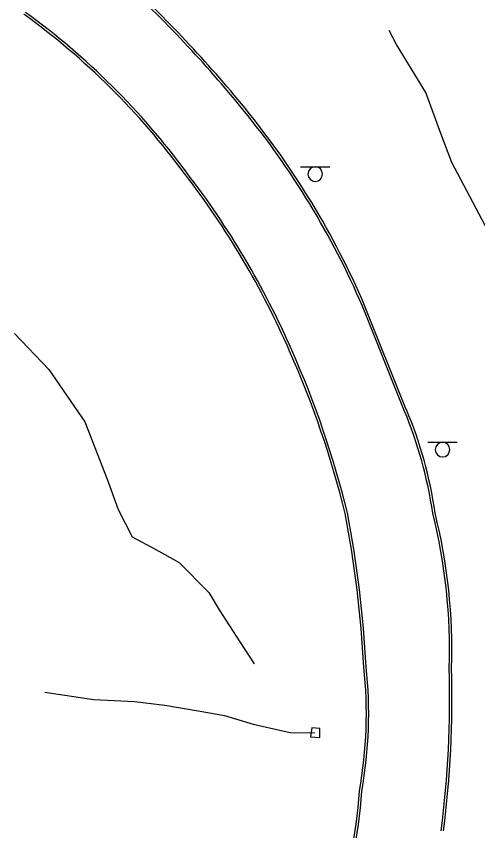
# Model space of a CAD drawing. Extents: x 2145380 to 2156929, y 139568 to 149130.
# Drawn here: x 2153356 to 2153473.9, y 142604.8 to 142813 of the extents above; entities that cross this region are included whole.
import ezdxf

# ---------------------------------------------------------------- set-up
doc = ezdxf.new("R2010")
doc.units = 0
for name, color, linetype in [('TOPO_Concrete', 7, 'Continuous'), ('TOPO_Curb Back', 7, 'Continuous'), ('TOPO_Flowline', 7, 'Continuous'), ('TOPO_Sign', 7, 'Continuous')]:
    doc.layers.add(name, color=color, linetype=linetype)

msp = doc.modelspace()

# ---------------------------------------------------------------- linework, layer by layer
at = {"layer": 'TOPO_Concrete'}
msp.add_lwpolyline([(2153433.56, 142628.56), (2153433.54, 142630.93), (2153431.49, 142631.05), (2153431.22, 142628.74), (2153433.56, 142628.56)], dxfattribs=at)
at = {"layer": 'TOPO_Curb Back'}
for points in [[(2153455.12, 142712.23), (2153444.46, 142738.84)], [(2153455.67, 142712.45), (2153445.02, 142739.07)]]:
    msp.add_lwpolyline(points, dxfattribs=at)
for centre, radius, start, end in [((2153174.04, 142594.11), 309.17, 39.0962, 47.586), ((2153174.04, 142594.11), 309.77, 39.0963, 47.591), ((2153247.8, 142661.52), 187.7, 36.3416, 54.0622), ((2153247.8, 142661.52), 188.3, 36.3437, 54.0614), ((2153250.13, 142655.3), 211.53, 23.2617, 39.2308), ((2153250.13, 142655.3), 212.13, 23.2596, 39.2306), ((2153228.23, 142641.1), 215.62, 23.5802, 37.6325), ((2153228.23, 142641.1), 216.22, 23.5807, 37.6308), ((2153201.61, 142627.59), 245.43, 13.7408, 23.9838), ((2153201.61, 142627.59), 246.03, 13.7372, 23.9833), ((2153357.39, 142670.97), 106.08, 8.1044, 22.8856), ((2153357.39, 142670.97), 106.68, 8.1211, 22.8826), ((2153151.05, 142630.71), 294.19, 3.0983, 10.81), ((2153151.05, 142630.71), 294.79, 3.1013, 10.813), ((2153323.73, 142651.21), 142.96, 358.0398, 14.0537), ((2153323.73, 142651.21), 143.56, 358.0477, 14.0412), ((2153333.86, 142634.75), 111.59, 349.7941, 6.102), ((2153333.86, 142634.75), 112.19, 349.8123, 6.094), ((2153208.78, 142638.22), 257.95, 352.5472, 1.7993), ((2153208.78, 142638.22), 258.55, 352.5493, 1.795), ((2153334.14, 142621.53), 109.73, 338.6672, 356.5759), ((2153334.14, 142621.53), 110.33, 338.6568, 356.5574)]:
    msp.add_arc(centre, radius, start, end, dxfattribs=at)
at = {"layer": 'TOPO_Flowline'}
for points in [[(2153486.31, 142664.48), (2153488.29, 142671.59), (2153489.56, 142679.35), (2153489.47, 142689.21), (2153489.12, 142698.83), (2153488.91, 142711.6), (2153485.96, 142734.1), (2153482.32, 142744.65), (2153478.89, 142753.67), (2153467.26, 142775.59), (2153464.48, 142782.99), (2153460.66, 142793.46), (2153453.12, 142805.78), (2153451.32, 142809.37)], [(2153355.56, 142731.92), (2153364.32, 142722.69), (2153373.5, 142709.26), (2153379.2, 142694.64), (2153382.06, 142686.86), (2153385.61, 142679.87), (2153391.69, 142676.69), (2153397.6, 142673.35), (2153405.21, 142665.7), (2153407.85, 142661.22), (2153413.14, 142653.08), (2153416.78, 142647.47)], [(2153363.29, 142640.22), (2153375.78, 142638.29), (2153386.22, 142637.81), (2153393.98, 142636.89), (2153402.96, 142635.36), (2153409.22, 142634.24), (2153416.54, 142631.97), (2153426.02, 142629.86), (2153432.3, 142629.76)]]:
    msp.add_lwpolyline(points, dxfattribs=at)
at = {"layer": 'TOPO_Sign'}
for points in [[(2153428.63, 142774.51), (2153436.13, 142774.51)], [(2153432.38, 142774.51), (2153432.38, 142774.51)], [(2153430.51, 142772.64), (2153430.51, 142772.64)], [(2153434.25, 142772.64), (2153434.25, 142772.64)], [(2153432.38, 142770.77), (2153432.38, 142770.77)], [(2153461.17, 142704.06), (2153468.66, 142704.06)], [(2153464.92, 142704.06), (2153464.92, 142704.06)], [(2153463.05, 142702.19), (2153463.05, 142702.19)], [(2153466.79, 142702.19), (2153466.79, 142702.19)], [(2153464.92, 142700.32), (2153464.92, 142700.32)]]:
    msp.add_lwpolyline(points, dxfattribs=at)
for centre, start, end in [((2153432.38, 142772.64), 90, 180), ((2153432.38, 142772.64), 360, 90), ((2153432.38, 142772.64), 180, 270), ((2153432.38, 142772.64), 270, 0), ((2153464.92, 142702.19), 90, 180), ((2153464.92, 142702.19), 360, 90), ((2153464.92, 142702.19), 180, 270), ((2153464.92, 142702.19), 270, 0)]:
    msp.add_arc(centre, 1.87, start, end, dxfattribs=at)

doc.saveas('drawing.dxf')
